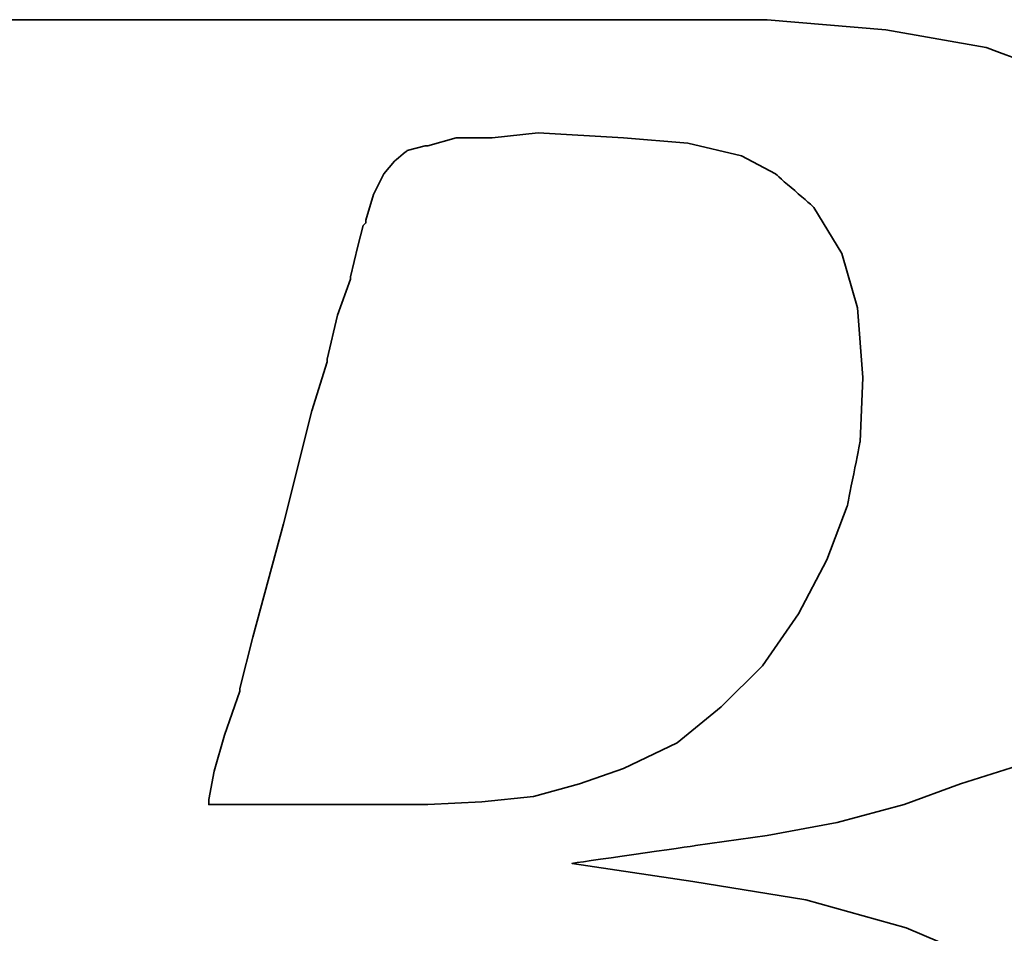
# Model space of a CAD drawing. Header units: millimetres. Extents: x -2774 to 3135, y -1571 to 860.
# Tile 339 of 625: x -645.22 to -642.65, y -1538.86 to -1536.48. Entities that reach past the tile are written whole.
import ezdxf

# ---------------------------------------------------------------- set-up
doc = ezdxf.new("R2010")
doc.units = ezdxf.units.MM
doc.layers.add('DIM', color=4, linetype='CONTINUOUS')
doc.layers.add('layer 1', color=7, linetype='CONTINUOUS')

# ---------------------------------------------------------------- blocks, each defined once
blk = doc.blocks.new('TBI MOTION logo(完整正式版)')
at = {"layer": 'layer 1', "color": 22, "lineweight": 35}
for points, knots in [([(-64.65375, -6.86375), (-64.65375, -6.86375), (-64.84375, -7.29625), (-64.84375, -7.29625), (-64.84375, -7.29625), (-64.84375, -7.29625), (-64.86875, -7.34375), (-64.86875, -7.34375), (-64.86875, -7.34375), (-64.86875, -7.34375), (-64.86875, -7.36875), (-64.86875, -7.36875), (-64.86875, -7.36875), (-64.86875, -7.36875), (-65.15375, -7.65375), (-65.15375, -7.65375), (-65.15375, -7.65375), (-65.15375, -7.65375), (-65.17875, -7.65375), (-65.17875, -7.65375), (-65.17875, -7.65375), (-65.17875, -7.65375), (-65.20375, -7.67875), (-65.20375, -7.67875), (-65.20375, -7.67875), (-65.20375, -7.67875), (-65.58875, -7.87125), (-65.58875, -7.87125), (-65.58875, -7.87125), (-65.58875, -7.87125), (-65.63375, -7.87125), (-65.63375, -7.87125), (-65.63375, -7.87125), (-65.63375, -7.87125), (-65.65875, -7.89375), (-65.65875, -7.89375), (-65.65875, -7.89375), (-65.65875, -7.89375), (-66.09375, -7.94375), (-66.09375, -7.94375), (-66.09375, -7.94375), (-66.09375, -7.94375), (-66.11375, -7.94375), (-66.11375, -7.94375), (-66.11375, -7.94375), (-66.11375, -7.94375), (-66.16375, -7.94375), (-66.16375, -7.94375), (-66.16375, -7.94375), (-66.16375, -7.94375), (-66.30875, -7.94375), (-66.30875, -7.94375), (-66.30875, -7.94375), (-66.30875, -7.94375), (-66.69375, -7.94375), (-66.69375, -7.94375), (-66.69375, -7.94375), (-66.69375, -7.94375), (-67.07375, -7.94375), (-67.07375, -7.94375), (-67.07375, -7.94375), (-67.07375, -7.94375), (-67.12375, -7.94375), (-67.12375, -7.94375), (-67.12375, -7.94375), (-67.12375, -7.94375), (-67.12375, -7.96625), (-67.12375, -7.96625), (-67.12375, -7.96625), (-67.12375, -7.96625), (-67.14875, -7.99125), (-67.14875, -7.99125), (-67.14875, -7.99125), (-67.14875, -7.99125), (-67.24375, -8.34875), (-67.24375, -8.34875), (-67.24375, -8.34875), (-67.24375, -8.34875), (-67.31375, -8.68625), (-67.31375, -8.68625), (-67.31375, -8.68625), (-67.31375, -8.68625), (-67.26875, -8.68625), (-67.26875, -8.68625), (-67.26875, -8.68625), (-67.26875, -8.68625), (-67.07375, -8.68625), (-67.07375, -8.68625), (-67.07375, -8.68625), (-67.07375, -8.68625), (-66.54875, -8.68625), (-66.54875, -8.68625), (-66.54875, -8.68625), (-66.54875, -8.68625), (-65.82625, -8.68625), (-65.82625, -8.68625), (-65.82625, -8.68625), (-65.82625, -8.68625), (-65.01375, -8.68625), (-65.01375, -8.68625), (-65.01375, -8.68625), (-65.01375, -8.68625), (-64.05375, -8.68625), (-64.05375, -8.68625), (-64.05375, -8.68625), (-64.05375, -8.68625), (-62.08375, -8.68625), (-62.08375, -8.68625), (-62.08375, -8.68625), (-62.08375, -8.68625), (-60.06875, -8.68625), (-60.06875, -8.68625), (-60.06875, -8.68625), (-60.06875, -8.68625), (-59.10875, -8.68625), (-59.10875, -8.68625), (-59.10875, -8.68625), (-59.10875, -8.68625), (-58.29375, -8.68625), (-58.29375, -8.68625), (-58.29375, -8.68625), (-58.29375, -8.68625), (-57.57375, -8.68625), (-57.57375, -8.68625), (-57.57375, -8.68625), (-57.57375, -8.68625), (-57.04875, -8.68625), (-57.04875, -8.68625), (-57.04875, -8.68625), (-57.04875, -8.68625), (-56.85375, -8.68625), (-56.85375, -8.68625), (-56.85375, -8.68625), (-56.85375, -8.68625), (-56.70875, -8.68625), (-56.70875, -8.68625), (-56.70875, -8.68625), (-56.70875, -8.68625), (-56.61375, -8.68625), (-56.61375, -8.68625), (-56.61375, -8.68625), (-56.61375, -8.68625), (-56.56875, -8.68625), (-56.56875, -8.68625), (-56.56875, -8.68625), (-56.56875, -8.68625), (-55.65375, -8.63875), (-55.65375, -8.63875), (-55.65375, -8.63875), (-55.65375, -8.63875), (-54.76875, -8.51875), (-54.76875, -8.51875), (-54.76875, -8.51875), (-54.76875, -8.51875), (-53.90375, -8.30375), (-53.90375, -8.30375), (-53.90375, -8.30375), (-53.90375, -8.30375), (-53.08875, -8.03875), (-53.08875, -8.03875), (-53.08875, -8.03875), (-53.08875, -8.03875), (-52.34375, -7.65375), (-52.34375, -7.65375), (-52.34375, -7.65375), (-52.34375, -7.65375), (-51.69875, -7.29625), (-51.69875, -7.29625), (-51.69875, -7.29625), (-51.69875, -7.29625), (-51.21875, -6.91125), (-51.21875, -6.91125), (-51.21875, -6.91125), (-51.21875, -6.91125), (-50.83375, -6.50375), (-50.83375, -6.50375), (-50.83375, -6.50375), (-50.83375, -6.50375), (-50.44875, -5.94875), (-50.44875, -5.94875), (-50.44875, -5.94875), (-50.44875, -5.94875), (-50.13875, -5.30375), (-50.13875, -5.30375), (-50.13875, -5.30375), (-50.13875, -5.30375), (-49.99375, -4.65375), (-49.99375, -4.65375), (-49.99375, -4.65375), (-49.99375, -4.65375), (-49.92375, -3.98375), (-49.92375, -3.98375), (-49.92375, -3.98375), (-49.92375, -3.98375), (-49.99375, -3.19374), (-49.99375, -3.19374), (-49.99375, -3.19374), (-49.99375, -3.19374), (-50.23374, -2.44874), (-50.23374, -2.44874), (-50.23374, -2.44874), (-50.23374, -2.44874), (-50.59375, -1.87374), (-50.59375, -1.87374), (-50.59375, -1.87374), (-50.59375, -1.87374), (-51.09875, -1.31874), (-51.09875, -1.31874), (-51.09875, -1.31874), (-51.09875, -1.31874), (-51.74375, -0.81875), (-51.74375, -0.81875), (-51.74375, -0.81875), (-51.74375, -0.81875), (-52.53875, -0.48125), (-52.53875, -0.48125), (-52.53875, -0.48125), (-52.53875, -0.48125), (-53.47375, -0.21875), (-53.47375, -0.21875), (-53.47375, -0.21875), (-53.47375, -0.21875), (-54.52875, -0.04874), (-54.52875, -0.04874), (-54.52875, -0.04874), (-54.52875, -0.04874), (-55.65375, 0.12125), (-55.65375, 0.12125), (-55.65375, 0.12125), (-55.65375, 0.12125), (-54.50375, 0.28624), (-54.50375, 0.28624), (-54.50375, 0.28624), (-54.50375, 0.28624), (-53.83375, 0.38124), (-53.83375, 0.38124), (-53.83375, 0.38124), (-53.83375, 0.38124), (-53.18375, 0.50125), (-53.18375, 0.50125), (-53.18375, 0.50125), (-53.18375, 0.50125), (-52.55875, 0.66874), (-52.55875, 0.66874), (-52.55875, 0.66874), (-52.55875, 0.66874), (-52.03375, 0.86124), (-52.03375, 0.86124), (-52.03375, 0.86124), (-52.03375, 0.86124), (-51.50374, 1.03124), (-51.50374, 1.03124), (-51.50374, 1.03124), (-51.50374, 1.03124), (-51.09875, 1.27125), (-51.09875, 1.27125), (-51.09875, 1.27125), (-51.09875, 1.27125), (-50.71375, 1.48624), (-50.71375, 1.48624), (-50.71375, 1.48624), (-50.71375, 1.48624), (-50.37625, 1.77625), (-50.37625, 1.77625), (-50.37625, 1.77625), (-50.37625, 1.77625), (-49.82375, 2.37625), (-49.82375, 2.37625), (-49.82375, 2.37625), (-49.82375, 2.37625), (-49.41875, 2.99625), (-49.41875, 2.99625), (-49.41875, 2.99625), (-49.41875, 2.99625), (-49.22375, 3.76625), (-49.22375, 3.76625), (-49.22375, 3.76625), (-49.22375, 3.76625), (-49.15375, 4.50874), (-49.15375, 4.50874), (-49.15375, 4.50874), (-49.15375, 4.50874), (-49.20375, 5.25125), (-49.20375, 5.25125), (-49.20375, 5.25125), (-49.20375, 5.25125), (-49.41875, 5.92625), (-49.41875, 5.92625), (-49.41875, 5.92625), (-49.41875, 5.92625), (-49.77875, 6.47625), (-49.77875, 6.47625), (-49.77875, 6.47625), (-49.77875, 6.47625), (-50.33125, 7.02624), (-50.33125, 7.02624), (-50.33125, 7.02624), (-50.33125, 7.02624), (-51.00125, 7.43625), (-51.00125, 7.43625), (-51.00125, 7.43625), (-51.00125, 7.43625), (-51.79375, 7.72625), (-51.79375, 7.72625), (-51.79375, 7.72625), (-51.79375, 7.72625), (-52.72875, 7.89124), (-52.72875, 7.89124), (-52.72875, 7.89124), (-52.72875, 7.89124), (-53.83375, 7.98625), (-53.83375, 7.98625), (-53.83375, 7.98625), (-53.83375, 7.98625), (-53.92875, 7.98625), (-53.92875, 7.98625), (-53.92875, 7.98625), (-53.92875, 7.98625), (-54.26375, 7.98625), (-54.26375, 7.98625), (-54.26375, 7.98625), (-54.26375, 7.98625), (-54.74375, 7.98625), (-54.74375, 7.98625), (-54.74375, 7.98625), (-54.74375, 7.98625), (-55.36875, 7.98625), (-55.36875, 7.98625), (-55.36875, 7.98625), (-55.36875, 7.98625), (-56.13375, 7.98625), (-56.13375, 7.98625), (-56.13375, 7.98625), (-56.13375, 7.98625), (-56.94875, 7.98625), (-56.94875, 7.98625), (-56.94875, 7.98625), (-56.94875, 7.98625), (-58.77625, 7.98625), (-58.77625, 7.98625), (-58.77625, 7.98625), (-58.77625, 7.98625), (-60.59875, 7.98625), (-60.59875, 7.98625), (-60.59875, 7.98625), (-60.59875, 7.98625), (-61.41375, 7.98625), (-61.41375, 7.98625), (-61.41375, 7.98625), (-61.41375, 7.98625), (-62.17875, 7.98625), (-62.17875, 7.98625), (-62.17875, 7.98625), (-62.17875, 7.98625), (-62.80375, 7.98625), (-62.80375, 7.98625), (-62.80375, 7.98625), (-62.80375, 7.98625), (-63.30625, 7.98625), (-63.30625, 7.98625), (-63.30625, 7.98625), (-63.30625, 7.98625), (-63.57375, 7.98625), (-63.57375, 7.98625), (-63.57375, 7.98625), (-63.57375, 7.98625), (-63.57375, 7.96375), (-63.57375, 7.96375), (-63.57375, 7.96375), (-63.57375, 7.96375), (-63.59875, 7.94125), (-63.59875, 7.94125), (-63.59875, 7.94125), (-63.59875, 7.94125), (-63.69375, 7.55625), (-63.69375, 7.55625), (-63.69375, 7.55625), (-63.69375, 7.55625), (-63.76375, 7.24624), (-63.76375, 7.24624), (-63.76375, 7.24624), (-63.76375, 7.24624), (-63.23875, 7.24624), (-63.23875, 7.24624), (-63.23875, 7.24624), (-63.23875, 7.24624), (-62.75875, 7.24624), (-62.75875, 7.24624), (-62.75875, 7.24624), (-62.75875, 7.24624), (-62.61125, 7.24624), (-62.61125, 7.24624), (-62.61125, 7.24624), (-62.61125, 7.24624), (-62.56625, 7.24624), (-62.56625, 7.24624), (-62.56625, 7.24624), (-62.56625, 7.24624), (-62.22875, 7.24624), (-62.22875, 7.24624), (-62.22875, 7.24624), (-62.22875, 7.24624), (-62.20375, 7.24624), (-62.20375, 7.24624), (-62.20375, 7.24624), (-62.20375, 7.24624), (-62.17875, 7.21875), (-62.17875, 7.21875), (-62.17875, 7.21875), (-62.17875, 7.21875), (-61.96375, 7.17125), (-61.96375, 7.17125), (-61.96375, 7.17125), (-61.96375, 7.17125), (-61.72375, 7.12624), (-61.72375, 7.12624), (-61.72375, 7.12624), (-61.72375, 7.12624), (-61.70375, 7.12624), (-61.70375, 7.12624), (-61.70375, 7.12624), (-61.70375, 7.12624), (-61.55875, 7.07624), (-61.55875, 7.07624), (-61.55875, 7.07624), (-61.55875, 7.07624), (-61.50875, 7.07624), (-61.50875, 7.07624), (-61.50875, 7.07624), (-61.50875, 7.07624), (-61.48375, 7.02624), (-61.48375, 7.02624), (-61.48375, 7.02624), (-61.48375, 7.02624), (-61.31875, 6.83375), (-61.31875, 6.83375), (-61.31875, 6.83375), (-61.31875, 6.83375), (-61.29375, 6.81125), (-61.29375, 6.81125), (-61.29375, 6.81125), (-61.29375, 6.81125), (-61.29375, 6.78625), (-61.29375, 6.78625), (-61.29375, 6.78625), (-61.29375, 6.78625), (-61.19875, 6.50124), (-61.19875, 6.50124), (-61.19875, 6.50124), (-61.19875, 6.50124), (-61.17375, 6.45124), (-61.17375, 6.45124), (-61.17375, 6.45124), (-61.17375, 6.45124), (-61.19875, 6.40625), (-61.19875, 6.40625), (-61.19875, 6.40625), (-61.19875, 6.40625), (-61.26875, 5.99624), (-61.26875, 5.99624), (-61.26875, 5.99624), (-61.26875, 5.99624), (-61.26875, 5.85125), (-61.26875, 5.85125), (-61.26875, 5.85125), (-61.26875, 5.85125), (-61.26875, 5.82625), (-61.26875, 5.82625), (-61.26875, 5.82625), (-61.26875, 5.82625), (-61.29375, 5.80625), (-61.29375, 5.80625), (-61.29375, 5.80625), (-61.29375, 5.80625), (-61.34125, 5.66125), (-61.34125, 5.66125), (-61.34125, 5.66125), (-61.34125, 5.66125), (-61.41375, 5.44625), (-61.41375, 5.44625), (-61.41375, 5.44625), (-61.41375, 5.44625), (-61.48375, 5.15625), (-61.48375, 5.15625), (-61.48375, 5.15625), (-61.48375, 5.15625), (-61.58375, 4.82124), (-61.58375, 4.82124), (-61.58375, 4.82124), (-61.58375, 4.82124), (-61.79875, 4.00375), (-61.79875, 4.00375), (-61.79875, 4.00375), (-61.79875, 4.00375), (-62.05875, 2.99625), (-62.05875, 2.99625), (-62.05875, 2.99625), (-62.05875, 2.99625), (-62.34875, 1.91625), (-62.34875, 1.91625), (-62.34875, 1.91625), (-62.34875, 1.91625), (-62.97375, -0.41124), (-62.97375, -0.41124), (-62.97375, -0.41124), (-62.97375, -0.41124), (-63.59875, -2.75875), (-63.59875, -2.75875), (-63.59875, -2.75875), (-63.59875, -2.75875), (-63.88375, -3.86374), (-63.88375, -3.86374), (-63.88375, -3.86374), (-63.88375, -3.86374), (-64.14875, -4.82374), (-64.14875, -4.82374), (-64.14875, -4.82374), (-64.14875, -4.82374), (-64.36375, -5.64125), (-64.36375, -5.64125), (-64.36375, -5.64125), (-64.36375, -5.64125), (-64.43625, -5.97625), (-64.43625, -5.97625), (-64.43625, -5.97625), (-64.43625, -5.97625), (-64.50875, -6.28625), (-64.50875, -6.28625), (-64.50875, -6.28625), (-64.50875, -6.28625), (-64.50875, -6.30875), (-64.50875, -6.30875), (-64.50875, -6.30875), (-64.50875, -6.30875), (-64.57875, -6.50375), (-64.57875, -6.50375), (-64.57875, -6.50375), (-64.57875, -6.50375), (-64.62875, -6.69625), (-64.62875, -6.69625), (-64.62875, -6.69625), (-64.62875, -6.69625), (-64.62875, -6.76875), (-64.62875, -6.76875), (-64.62875, -6.76875), (-64.62875, -6.76875), (-64.62875, -6.81375), (-64.62875, -6.81375), (-64.62875, -6.81375), (-64.62875, -6.81375), (-64.62875, -6.83875), (-64.62875, -6.83875), (-64.62875, -6.83875), (-64.62875, -6.83875), (-64.65375, -6.86375), (-64.65375, -6.86375)], [0, 0, 0, 0, 0.0071942, 0.0071942, 0.0071942, 0.0071943, 0.0143885, 0.0143885, 0.0143885, 0.0143885, 0.0215827, 0.0215827, 0.0215827, 0.0215827, 0.028777, 0.028777, 0.028777, 0.028777, 0.0359712, 0.0359712, 0.0359712, 0.0359712, 0.0431655, 0.0431655, 0.0431655, 0.0431655, 0.0503597, 0.0503597, 0.0503597, 0.0503597, 0.057554, 0.057554, 0.057554, 0.057554, 0.0647482, 0.0647482, 0.0647482, 0.0647482, 0.0719424, 0.0719424, 0.0719424, 0.0719425, 0.0791367, 0.0791367, 0.0791367, 0.0791367, 0.0863309, 0.0863309, 0.0863309, 0.0863309, 0.0935252, 0.0935252, 0.0935252, 0.0935252, 0.1007194, 0.1007194, 0.1007194, 0.1007194, 0.1079137, 0.1079137, 0.1079137, 0.1079137, 0.1151079, 0.1151079, 0.1151079, 0.1151079, 0.1223022, 0.1223022, 0.1223022, 0.1223022, 0.1294964, 0.1294964, 0.1294964, 0.1294964, 0.1366906, 0.1366906, 0.1366906, 0.1366907, 0.1438849, 0.1438849, 0.1438849, 0.1438849, 0.1510791, 0.1510791, 0.1510791, 0.1510791, 0.1582734, 0.1582734, 0.1582734, 0.1582734, 0.1654676, 0.1654676, 0.1654676, 0.1654676, 0.1726619, 0.1726619, 0.1726619, 0.1726619, 0.1798561, 0.1798561, 0.1798561, 0.1798561, 0.1870504, 0.1870504, 0.1870504, 0.1870504, 0.1942446, 0.1942446, 0.1942446, 0.1942446, 0.2014388, 0.2014388, 0.2014388, 0.2014389, 0.2086331, 0.2086331, 0.2086331, 0.2086331, 0.2158273, 0.2158273, 0.2158273, 0.2158273, 0.2230216, 0.2230216, 0.2230216, 0.2230216, 0.2302158, 0.2302158, 0.2302158, 0.2302158, 0.2374101, 0.2374101, 0.2374101, 0.2374101, 0.2446043, 0.2446043, 0.2446043, 0.2446043, 0.2517986, 0.2517986, 0.2517986, 0.2517986, 0.2589928, 0.2589928, 0.2589928, 0.2589928, 0.2661871, 0.2661871, 0.2661871, 0.2661871, 0.2733813, 0.2733813, 0.2733813, 0.2733813, 0.2805755, 0.2805755, 0.2805755, 0.2805755, 0.2877698, 0.2877698, 0.2877698, 0.2877698, 0.294964, 0.294964, 0.294964, 0.294964, 0.3021583, 0.3021583, 0.3021583, 0.3021583, 0.3093525, 0.3093525, 0.3093525, 0.3093525, 0.3165468, 0.3165468, 0.3165468, 0.3165468, 0.323741, 0.323741, 0.323741, 0.323741, 0.3309353, 0.3309353, 0.3309353, 0.3309353, 0.3381295, 0.3381295, 0.3381295, 0.3381295, 0.3453237, 0.3453237, 0.3453237, 0.3453238, 0.352518, 0.352518, 0.352518, 0.352518, 0.3597122, 0.3597122, 0.3597122, 0.3597122, 0.3669065, 0.3669065, 0.3669065, 0.3669065, 0.3741007, 0.3741007, 0.3741007, 0.3741007, 0.381295, 0.381295, 0.381295, 0.381295, 0.3884892, 0.3884892, 0.3884892, 0.3884892, 0.3956835, 0.3956835, 0.3956835, 0.3956835, 0.4028777, 0.4028777, 0.4028777, 0.4028777, 0.4100719, 0.4100719, 0.4100719, 0.410072, 0.4172662, 0.4172662, 0.4172662, 0.4172662, 0.4244604, 0.4244604, 0.4244604, 0.4244604, 0.4316547, 0.4316547, 0.4316547, 0.4316547, 0.4388489, 0.4388489, 0.4388489, 0.4388489, 0.4460432, 0.4460432, 0.4460432, 0.4460432, 0.4532374, 0.4532374, 0.4532374, 0.4532374, 0.4604317, 0.4604317, 0.4604317, 0.4604317, 0.4676259, 0.4676259, 0.4676259, 0.4676259, 0.4748201, 0.4748201, 0.4748201, 0.4748202, 0.4820144, 0.4820144, 0.4820144, 0.4820144, 0.4892086, 0.4892086, 0.4892086, 0.4892086, 0.4964029, 0.4964029, 0.4964029, 0.4964029, 0.5035971, 0.5035971, 0.5035971, 0.5035971, 0.5107914, 0.5107914, 0.5107914, 0.5107914, 0.5179856, 0.5179856, 0.5179856, 0.5179856, 0.5251799, 0.5251799, 0.5251799, 0.5251799, 0.5323741, 0.5323741, 0.5323741, 0.5323741, 0.5395683, 0.5395683, 0.5395683, 0.5395684, 0.5467626, 0.5467626, 0.5467626, 0.5467626, 0.5539568, 0.5539568, 0.5539568, 0.5539568, 0.5611511, 0.5611511, 0.5611511, 0.5611511, 0.5683453, 0.5683453, 0.5683453, 0.5683453, 0.5755396, 0.5755396, 0.5755396, 0.5755396, 0.5827338, 0.5827338, 0.5827338, 0.5827338, 0.5899281, 0.5899281, 0.5899281, 0.5899281, 0.5971223, 0.5971223, 0.5971223, 0.5971223, 0.6043165, 0.6043165, 0.6043165, 0.6043166, 0.6115108, 0.6115108, 0.6115108, 0.6115108, 0.618705, 0.618705, 0.618705, 0.618705, 0.6258993, 0.6258993, 0.6258993, 0.6258993, 0.6330935, 0.6330935, 0.6330935, 0.6330935, 0.6402878, 0.6402878, 0.6402878, 0.6402878, 0.647482, 0.647482, 0.647482, 0.647482, 0.6546763, 0.6546763, 0.6546763, 0.6546763, 0.6618705, 0.6618705, 0.6618705, 0.6618705, 0.6690647, 0.6690647, 0.6690647, 0.6690648, 0.676259, 0.676259, 0.676259, 0.676259, 0.6834532, 0.6834532, 0.6834532, 0.6834532, 0.6906475, 0.6906475, 0.6906475, 0.6906475, 0.6978417, 0.6978417, 0.6978417, 0.6978417, 0.705036, 0.705036, 0.705036, 0.705036, 0.7122302, 0.7122302, 0.7122302, 0.7122302, 0.7194245, 0.7194245, 0.7194245, 0.7194245, 0.7266187, 0.7266187, 0.7266187, 0.7266187, 0.7338129, 0.7338129, 0.7338129, 0.733813, 0.7410072, 0.7410072, 0.7410072, 0.7410072, 0.7482014, 0.7482014, 0.7482014, 0.7482014, 0.7553957, 0.7553957, 0.7553957, 0.7553957, 0.7625899, 0.7625899, 0.7625899, 0.7625899, 0.7697842, 0.7697842, 0.7697842, 0.7697842, 0.7769784, 0.7769784, 0.7769784, 0.7769784, 0.7841727, 0.7841727, 0.7841727, 0.7841727, 0.7913669, 0.7913669, 0.7913669, 0.7913669, 0.7985612, 0.7985612, 0.7985612, 0.7985612, 0.8057554, 0.8057554, 0.8057554, 0.8057554, 0.8129496, 0.8129496, 0.8129496, 0.8129497, 0.8201439, 0.8201439, 0.8201439, 0.8201439, 0.8273381, 0.8273381, 0.8273381, 0.8273381, 0.8345324, 0.8345324, 0.8345324, 0.8345324, 0.8417266, 0.8417266, 0.8417266, 0.8417266, 0.8489209, 0.8489209, 0.8489209, 0.8489209, 0.8561151, 0.8561151, 0.8561151, 0.8561151, 0.8633094, 0.8633094, 0.8633094, 0.8633094, 0.8705036, 0.8705036, 0.8705036, 0.8705036, 0.8776978, 0.8776978, 0.8776978, 0.8776979, 0.8848921, 0.8848921, 0.8848921, 0.8848921, 0.8920863, 0.8920863, 0.8920863, 0.8920863, 0.8992806, 0.8992806, 0.8992806, 0.8992806, 0.9064748, 0.9064748, 0.9064748, 0.9064748, 0.9136691, 0.9136691, 0.9136691, 0.9136691, 0.9208633, 0.9208633, 0.9208633, 0.9208633, 0.9280576, 0.9280576, 0.9280576, 0.9280576, 0.9352518, 0.9352518, 0.9352518, 0.9352518, 0.942446, 0.942446, 0.942446, 0.9424461, 0.9496403, 0.9496403, 0.9496403, 0.9496403, 0.9568345, 0.9568345, 0.9568345, 0.9568345, 0.9640288, 0.9640288, 0.9640288, 0.9640288, 0.971223, 0.971223, 0.971223, 0.971223, 0.9784173, 0.9784173, 0.9784173, 0.9784173, 0.9856115, 0.9856115, 0.9856115, 0.9856115, 0.9928058, 0.9928058, 0.9928058, 0.9928058, 1, 1, 1, 1]), ([(-57.50375, 6.35625), (-57.50375, 6.35625), (-57.57375, 6.11625), (-57.57375, 6.11625), (-57.57375, 6.11625), (-57.57375, 6.11625), (-57.57375, 6.09125), (-57.57375, 6.09125), (-57.57375, 6.09125), (-57.57375, 6.09125), (-57.59875, 6.06625), (-57.59875, 6.06625), (-57.59875, 6.06625), (-57.59875, 6.06625), (-57.64875, 5.87625), (-57.64875, 5.87625), (-57.64875, 5.87625), (-57.64875, 5.87625), (-57.71875, 5.58875), (-57.71875, 5.58875), (-57.71875, 5.58875), (-57.71875, 5.58875), (-57.71875, 5.56625), (-57.71875, 5.56625), (-57.71875, 5.56625), (-57.71875, 5.56625), (-57.83875, 5.23125), (-57.83875, 5.23125), (-57.83875, 5.23125), (-57.83875, 5.23125), (-57.93625, 4.82124), (-57.93625, 4.82124), (-57.93625, 4.82124), (-57.93625, 4.82124), (-57.93625, 4.79624), (-57.93625, 4.79624), (-57.93625, 4.79624), (-57.93625, 4.79624), (-58.07875, 4.34125), (-58.07875, 4.34125), (-58.07875, 4.34125), (-58.07875, 4.34125), (-58.34375, 3.28625), (-58.34375, 3.28625), (-58.34375, 3.28625), (-58.34375, 3.28625), (-58.62875, 2.23124), (-58.62875, 2.23124), (-58.62875, 2.23124), (-58.62875, 2.23124), (-58.74875, 1.75125), (-58.74875, 1.75125), (-58.74875, 1.75125), (-58.74875, 1.75125), (-58.74875, 1.72625), (-58.74875, 1.72625), (-58.74875, 1.72625), (-58.74875, 1.72625), (-58.89375, 1.31625), (-58.89375, 1.31625), (-58.89375, 1.31625), (-58.89375, 1.31625), (-58.98875, 0.98124), (-58.98875, 0.98124), (-58.98875, 0.98124), (-58.98875, 0.98124), (-59.03875, 0.71625), (-59.03875, 0.71625), (-59.03875, 0.71625), (-59.03875, 0.71625), (-59.03875, 0.66874), (-59.03875, 0.66874), (-59.03875, 0.66874), (-59.03875, 0.66874), (-58.91875, 0.66874), (-58.91875, 0.66874), (-58.91875, 0.66874), (-58.91875, 0.66874), (-58.53375, 0.66874), (-58.53375, 0.66874), (-58.53375, 0.66874), (-58.53375, 0.66874), (-58.10375, 0.66874), (-58.10375, 0.66874), (-58.10375, 0.66874), (-58.10375, 0.66874), (-57.66875, 0.66874), (-57.66875, 0.66874), (-57.66875, 0.66874), (-57.66875, 0.66874), (-57.33375, 0.66874), (-57.33375, 0.66874), (-57.33375, 0.66874), (-57.33375, 0.66874), (-57.09375, 0.66874), (-57.09375, 0.66874), (-57.09375, 0.66874), (-57.09375, 0.66874), (-56.99875, 0.66874), (-56.99875, 0.66874), (-56.99875, 0.66874), (-56.99875, 0.66874), (-56.49375, 0.69374), (-56.49375, 0.69374), (-56.49375, 0.69374), (-56.49375, 0.69374), (-56.01375, 0.74374), (-56.01375, 0.74374), (-56.01375, 0.74374), (-56.01375, 0.74374), (-55.58375, 0.86124), (-55.58375, 0.86124), (-55.58375, 0.86124), (-55.58375, 0.86124), (-55.17375, 1.00624), (-55.17375, 1.00624), (-55.17375, 1.00624), (-55.17375, 1.00624), (-54.67375, 1.24625), (-54.67375, 1.24625), (-54.67375, 1.24625), (-54.67375, 1.24625), (-54.26375, 1.58124), (-54.26375, 1.58124), (-54.26375, 1.58124), (-54.26375, 1.58124), (-53.87875, 1.96374), (-53.87875, 1.96374), (-53.87875, 1.96374), (-53.87875, 1.96374), (-53.54375, 2.44625), (-53.54375, 2.44625), (-53.54375, 2.44625), (-53.54375, 2.44625), (-53.27875, 2.95125), (-53.27875, 2.95125), (-53.27875, 2.95125), (-53.27875, 2.95125), (-53.08875, 3.45124), (-53.08875, 3.45124), (-53.08875, 3.45124), (-53.08875, 3.45124), (-52.96875, 4.05124), (-52.96875, 4.05124), (-52.96875, 4.05124), (-52.96875, 4.05124), (-52.94375, 4.65125), (-52.94375, 4.65125), (-52.94375, 4.65125), (-52.94375, 4.65125), (-52.99375, 5.30125), (-52.99375, 5.30125), (-52.99375, 5.30125), (-52.99375, 5.30125), (-53.13875, 5.80625), (-53.13875, 5.80625), (-53.13875, 5.80625), (-53.13875, 5.80625), (-53.39875, 6.23625), (-53.39875, 6.23625), (-53.39875, 6.23625), (-53.39875, 6.23625), (-53.75875, 6.54875), (-53.75875, 6.54875), (-53.75875, 6.54875), (-53.75875, 6.54875), (-54.07375, 6.71625), (-54.07375, 6.71625), (-54.07375, 6.71625), (-54.07375, 6.71625), (-54.57375, 6.83375), (-54.57375, 6.83375), (-54.57375, 6.83375), (-54.57375, 6.83375), (-55.17375, 6.88625), (-55.17375, 6.88625), (-55.17375, 6.88625), (-55.17375, 6.88625), (-55.96875, 6.93125), (-55.96875, 6.93125), (-55.96875, 6.93125), (-55.96875, 6.93125), (-56.39875, 6.88625), (-56.39875, 6.88625), (-56.39875, 6.88625), (-56.39875, 6.88625), (-56.42125, 6.88625), (-56.42125, 6.88625), (-56.42125, 6.88625), (-56.42125, 6.88625), (-56.73375, 6.88625), (-56.73375, 6.88625), (-56.73375, 6.88625), (-56.73375, 6.88625), (-56.99875, 6.81125), (-56.99875, 6.81125), (-56.99875, 6.81125), (-56.99875, 6.81125), (-57.02375, 6.81125), (-57.02375, 6.81125), (-57.02375, 6.81125), (-57.02375, 6.81125), (-57.18875, 6.76625), (-57.18875, 6.76625), (-57.18875, 6.76625), (-57.18875, 6.76625), (-57.30875, 6.66625), (-57.30875, 6.66625), (-57.30875, 6.66625), (-57.30875, 6.66625), (-57.40875, 6.54875), (-57.40875, 6.54875), (-57.40875, 6.54875), (-57.40875, 6.54875), (-57.50375, 6.35625), (-57.50375, 6.35625)], [0, 0, 0, 0, 0.0185185, 0.0185185, 0.0185185, 0.0185185, 0.037037, 0.037037, 0.037037, 0.037037, 0.0555556, 0.0555556, 0.0555556, 0.0555556, 0.0740741, 0.0740741, 0.0740741, 0.0740741, 0.0925926, 0.0925926, 0.0925926, 0.0925926, 0.1111111, 0.1111111, 0.1111111, 0.1111111, 0.1296296, 0.1296296, 0.1296296, 0.1296296, 0.1481481, 0.1481481, 0.1481481, 0.1481482, 0.1666667, 0.1666667, 0.1666667, 0.1666667, 0.1851852, 0.1851852, 0.1851852, 0.1851852, 0.2037037, 0.2037037, 0.2037037, 0.2037037, 0.2222222, 0.2222222, 0.2222222, 0.2222222, 0.2407407, 0.2407407, 0.2407407, 0.2407408, 0.2592593, 0.2592593, 0.2592593, 0.2592593, 0.2777778, 0.2777778, 0.2777778, 0.2777778, 0.2962963, 0.2962963, 0.2962963, 0.2962963, 0.3148148, 0.3148148, 0.3148148, 0.3148148, 0.3333333, 0.3333333, 0.3333333, 0.3333333, 0.3518519, 0.3518519, 0.3518519, 0.3518519, 0.3703704, 0.3703704, 0.3703704, 0.3703704, 0.3888889, 0.3888889, 0.3888889, 0.3888889, 0.4074074, 0.4074074, 0.4074074, 0.4074074, 0.4259259, 0.4259259, 0.4259259, 0.4259259, 0.4444444, 0.4444444, 0.4444444, 0.4444445, 0.462963, 0.462963, 0.462963, 0.462963, 0.4814815, 0.4814815, 0.4814815, 0.4814815, 0.5, 0.5, 0.5, 0.5, 0.5185185, 0.5185185, 0.5185185, 0.5185185, 0.537037, 0.537037, 0.537037, 0.537037, 0.5555556, 0.5555556, 0.5555556, 0.5555556, 0.5740741, 0.5740741, 0.5740741, 0.5740741, 0.5925926, 0.5925926, 0.5925926, 0.5925926, 0.6111111, 0.6111111, 0.6111111, 0.6111111, 0.6296296, 0.6296296, 0.6296296, 0.6296296, 0.6481481, 0.6481481, 0.6481481, 0.6481482, 0.6666667, 0.6666667, 0.6666667, 0.6666667, 0.6851852, 0.6851852, 0.6851852, 0.6851852, 0.7037037, 0.7037037, 0.7037037, 0.7037037, 0.7222222, 0.7222222, 0.7222222, 0.7222222, 0.7407407, 0.7407407, 0.7407407, 0.7407408, 0.7592593, 0.7592593, 0.7592593, 0.7592593, 0.7777778, 0.7777778, 0.7777778, 0.7777778, 0.7962963, 0.7962963, 0.7962963, 0.7962963, 0.8148148, 0.8148148, 0.8148148, 0.8148148, 0.8333333, 0.8333333, 0.8333333, 0.8333333, 0.8518519, 0.8518519, 0.8518519, 0.8518519, 0.8703704, 0.8703704, 0.8703704, 0.8703704, 0.8888889, 0.8888889, 0.8888889, 0.8888889, 0.9074074, 0.9074074, 0.9074074, 0.9074074, 0.9259259, 0.9259259, 0.9259259, 0.9259259, 0.9444444, 0.9444444, 0.9444444, 0.9444445, 0.962963, 0.962963, 0.962963, 0.962963, 0.9814815, 0.9814815, 0.9814815, 0.9814815, 1, 1, 1, 1])]:
    blk.add_open_spline(points, degree=3, knots=knots, dxfattribs=at)

msp = doc.modelspace()

# ---------------------------------------------------------------- block references
at = {"layer": 'DIM', "color": 7, "xscale": 0.2802190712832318, "yscale": 0.2802190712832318, "zscale": 0.2802190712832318}
msp.add_blockref('TBI MOTION logo(完整正式版)', (-628.1847, -1538.714), dxfattribs=at)

doc.saveas('drawing.dxf')
